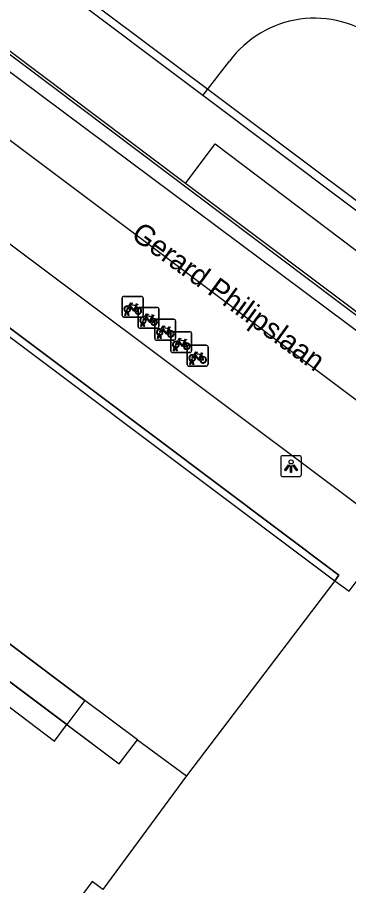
# Model space of a CAD drawing. Extents: x 159718 to 160783, y 383290 to 384030.
# Drawn here: x 160376.1 to 160392.02, y 383782.17 to 383823.87 of the extents above; entities that cross this region are included whole.
import ezdxf

# ---------------------------------------------------------------- set-up
doc = ezdxf.new("R2010")
doc.units = 0
for name, color, linetype in [('IMGEO_Fietsenrek', 7, 'Continuous'), ('IMGEO_Groenvoorziening', 7, 'Continuous'), ('IMGEO_Hek', 7, 'Continuous'), ('IMGEO_Lichtpunt', 7, 'Continuous'), ('IMGEO_Lijnafwatering', 7, 'Continuous'), ('IMGEO_Openbare_ruimte_label', 7, 'Continuous'), ('IMGEO_Pand', 7, 'Continuous'), ('IMGEO_Pand_overbouw', 7, 'Continuous'), ('IMGEO_Pand_vergunning_verleend', 7, 'Continuous'), ('IMGEO_Rijbaan_lokaal_gesloten', 7, 'Continuous'), ('IMGEO_Rijbaan_lokaal_open', 7, 'Continuous'), ('IMGEO_Voetpad_open', 7, 'Continuous')]:
    doc.layers.add(name, color=color, linetype=linetype)

msp = doc.modelspace()

# ---------------------------------------------------------------- linework, layer by layer
at = {"layer": 'IMGEO_Fietsenrek'}
for p, q in [((160381.216, 383810.471), (160382.057, 383810.471)), ((160382.057, 383810.471), (160381.216, 383810.471)), ((160381.141, 383809.546), (160381.141, 383810.387)), ((160381.141, 383810.387), (160381.141, 383809.546)), ((160382.141, 383810.396), (160382.141, 383809.555)), ((160382.141, 383809.555), (160382.141, 383810.396)), ((160381.268, 383809.555), (160381.307, 383809.715)), ((160381.337, 383809.703), (160381.302, 383809.555)), ((160381.379, 383809.727), (160381.378, 383809.731)), ((160381.42, 383809.555), (160381.386, 383809.697)), ((160381.41, 383809.738), (160381.411, 383809.731)), ((160381.418, 383809.701), (160381.453, 383809.555)), ((160381.828, 383810.02), (160381.864, 383809.925)), ((160381.904, 383809.015), (160381.904, 383809.856)), ((160381.904, 383809.856), (160381.904, 383809.015)), ((160381.979, 383809.94), (160382.82, 383809.94)), ((160382.82, 383809.94), (160381.979, 383809.94)), ((160382.904, 383809.865), (160382.904, 383809.024)), ((160382.904, 383809.024), (160382.904, 383809.865)), ((160382.066, 383809.471), (160381.225, 383809.471)), ((160381.225, 383809.471), (160382.066, 383809.471)), ((160381.302, 383809.555), (160381.268, 383809.555)), ((160381.453, 383809.555), (160381.42, 383809.555)), ((160382.591, 383809.489), (160382.627, 383809.394)), ((160382.702, 383808.445), (160382.702, 383809.286)), ((160382.702, 383809.286), (160382.702, 383808.445)), ((160382.777, 383809.37), (160383.618, 383809.37)), ((160383.618, 383809.37), (160382.777, 383809.37)), ((160383.702, 383809.295), (160383.702, 383808.454)), ((160383.702, 383808.454), (160383.702, 383809.295)), ((160382.829, 383808.94), (160381.988, 383808.94)), ((160381.988, 383808.94), (160382.829, 383808.94)), ((160382.031, 383809.024), (160382.07, 383809.184)), ((160382.065, 383809.024), (160382.031, 383809.024)), ((160382.1, 383809.172), (160382.065, 383809.024)), ((160382.142, 383809.196), (160382.141, 383809.2)), ((160382.183, 383809.024), (160382.149, 383809.166)), ((160382.173, 383809.207), (160382.174, 383809.2)), ((160382.181, 383809.17), (160382.216, 383809.024)), ((160382.216, 383809.024), (160382.183, 383809.024)), ((160383.389, 383808.919), (160383.425, 383808.824)), ((160382.829, 383808.454), (160382.868, 383808.614)), ((160382.863, 383808.454), (160382.829, 383808.454)), ((160382.898, 383808.602), (160382.863, 383808.454)), ((160382.94, 383808.626), (160382.939, 383808.63)), ((160382.981, 383808.454), (160382.947, 383808.596)), ((160382.971, 383808.637), (160382.972, 383808.63)), ((160382.979, 383808.6), (160383.014, 383808.454)), ((160383.014, 383808.454), (160382.981, 383808.454)), ((160383.475, 383807.849), (160383.475, 383808.69)), ((160383.475, 383808.69), (160383.475, 383807.849)), ((160383.55, 383808.774), (160384.391, 383808.774)), ((160384.391, 383808.774), (160383.55, 383808.774)), ((160384.475, 383808.699), (160384.475, 383807.858)), ((160384.475, 383807.858), (160384.475, 383808.699)), ((160383.627, 383808.37), (160382.786, 383808.37)), ((160382.786, 383808.37), (160383.627, 383808.37)), ((160383.602, 383807.858), (160383.641, 383808.018)), ((160383.671, 383808.006), (160383.636, 383807.858)), ((160383.713, 383808.03), (160383.712, 383808.034)), ((160383.754, 383807.858), (160383.72, 383808)), ((160383.744, 383808.041), (160383.745, 383808.034)), ((160383.752, 383808.004), (160383.787, 383807.858)), ((160384.162, 383808.323), (160384.198, 383808.228)), ((160384.261, 383807.197), (160384.261, 383808.038)), ((160384.261, 383808.038), (160384.261, 383807.197)), ((160384.336, 383808.122), (160385.177, 383808.122)), ((160385.177, 383808.122), (160384.336, 383808.122)), ((160385.261, 383808.047), (160385.261, 383807.206)), ((160385.261, 383807.206), (160385.261, 383808.047)), ((160384.4, 383807.774), (160383.559, 383807.774)), ((160383.559, 383807.774), (160384.4, 383807.774)), ((160383.636, 383807.858), (160383.602, 383807.858)), ((160383.787, 383807.858), (160383.754, 383807.858)), ((160384.948, 383807.671), (160384.984, 383807.576)), ((160384.388, 383807.206), (160384.427, 383807.366)), ((160384.422, 383807.206), (160384.388, 383807.206)), ((160384.457, 383807.354), (160384.422, 383807.206)), ((160384.499, 383807.378), (160384.498, 383807.382)), ((160384.54, 383807.206), (160384.506, 383807.348)), ((160384.53, 383807.389), (160384.531, 383807.382)), ((160384.538, 383807.352), (160384.573, 383807.206)), ((160384.573, 383807.206), (160384.54, 383807.206)), ((160385.186, 383807.122), (160384.345, 383807.122)), ((160384.345, 383807.122), (160385.186, 383807.122))]:
    msp.add_line(p, q, dxfattribs=at)
for points in [[(160381.454, 383809.997), (160381.549, 383810.161), (160381.635, 383810.147), (160381.637, 383810.138), (160381.581, 383810.127), (160381.554, 383810.082), (160381.81, 383810.041)], [(160381.797, 383810.016), (160381.54, 383810.057), (160381.523, 383810.028), (160381.69, 383809.808), (160381.797, 383810.016)], [(160381.81, 383810.041), (160381.835, 383810.09), (160381.829, 383810.094), (160381.806, 383810.098), (160381.794, 383810.105), (160381.793, 383810.108), (160381.795, 383810.113), (160381.89, 383810.098), (160381.892, 383810.088), (160381.882, 383810.075), (160381.87, 383810.069), (160381.856, 383810.075), (160381.828, 383810.02)], [(160381.475, 383809.945), (160381.423, 383809.855), (160381.383, 383809.83), (160381.384, 383809.877), (160381.439, 383809.971)], [(160381.75, 383809.753), (160381.7, 383809.753), (160381.509, 383810.004), (160381.49, 383809.972)], [(160381.845, 383809.918), (160381.815, 383809.995), (160381.706, 383809.777), (160381.749, 383809.777)], [(160381.779, 383809.777), (160381.899, 383809.776), (160381.855, 383809.89)], [(160381.875, 383809.897), (160381.93, 383809.752), (160381.78, 383809.752)], [(160382.217, 383809.466), (160382.312, 383809.63), (160382.398, 383809.616), (160382.4, 383809.607), (160382.344, 383809.596), (160382.317, 383809.551), (160382.573, 383809.51)], [(160382.238, 383809.414), (160382.186, 383809.324), (160382.146, 383809.299), (160382.147, 383809.346), (160382.202, 383809.44)], [(160382.513, 383809.222), (160382.463, 383809.222), (160382.272, 383809.473), (160382.253, 383809.441)], [(160382.56, 383809.485), (160382.303, 383809.526), (160382.286, 383809.497), (160382.453, 383809.277), (160382.56, 383809.485)], [(160382.608, 383809.387), (160382.578, 383809.464), (160382.469, 383809.246), (160382.512, 383809.246)], [(160382.542, 383809.246), (160382.662, 383809.245), (160382.618, 383809.359)], [(160382.638, 383809.366), (160382.693, 383809.221), (160382.543, 383809.221)], [(160382.573, 383809.51), (160382.598, 383809.559), (160382.592, 383809.563), (160382.569, 383809.567), (160382.557, 383809.574), (160382.556, 383809.577), (160382.558, 383809.582), (160382.653, 383809.567), (160382.655, 383809.557), (160382.645, 383809.544), (160382.633, 383809.538), (160382.619, 383809.544), (160382.591, 383809.489)], [(160383.036, 383808.844), (160382.984, 383808.754), (160382.944, 383808.729), (160382.945, 383808.776), (160383, 383808.87)], [(160383.015, 383808.896), (160383.11, 383809.06), (160383.196, 383809.046), (160383.198, 383809.037), (160383.142, 383809.026), (160383.115, 383808.981), (160383.371, 383808.94)], [(160383.311, 383808.652), (160383.261, 383808.652), (160383.07, 383808.903), (160383.051, 383808.871)], [(160383.358, 383808.915), (160383.101, 383808.956), (160383.084, 383808.927), (160383.251, 383808.707), (160383.358, 383808.915)], [(160383.406, 383808.817), (160383.376, 383808.894), (160383.267, 383808.676), (160383.31, 383808.676)], [(160383.436, 383808.796), (160383.491, 383808.651), (160383.341, 383808.651)], [(160383.371, 383808.94), (160383.396, 383808.989), (160383.39, 383808.993), (160383.367, 383808.997), (160383.355, 383809.004), (160383.354, 383809.007), (160383.356, 383809.012), (160383.451, 383808.997), (160383.453, 383808.987), (160383.443, 383808.974), (160383.431, 383808.968), (160383.417, 383808.974), (160383.389, 383808.919)], [(160383.34, 383808.676), (160383.46, 383808.675), (160383.416, 383808.789)], [(160383.788, 383808.3), (160383.883, 383808.464), (160383.969, 383808.45), (160383.971, 383808.441), (160383.915, 383808.43), (160383.888, 383808.385), (160384.144, 383808.344)], [(160384.144, 383808.344), (160384.169, 383808.393), (160384.163, 383808.397), (160384.14, 383808.401), (160384.128, 383808.408), (160384.127, 383808.411), (160384.129, 383808.416), (160384.224, 383808.401), (160384.226, 383808.391), (160384.216, 383808.378), (160384.204, 383808.372), (160384.19, 383808.378), (160384.162, 383808.323)], [(160383.809, 383808.248), (160383.757, 383808.158), (160383.717, 383808.133), (160383.718, 383808.18), (160383.773, 383808.274)], [(160384.084, 383808.056), (160384.034, 383808.056), (160383.843, 383808.307), (160383.824, 383808.275)], [(160384.131, 383808.319), (160383.874, 383808.36), (160383.857, 383808.331), (160384.024, 383808.111), (160384.131, 383808.319)], [(160384.179, 383808.221), (160384.149, 383808.298), (160384.04, 383808.08), (160384.083, 383808.08)], [(160384.113, 383808.08), (160384.233, 383808.079), (160384.189, 383808.193)], [(160384.209, 383808.2), (160384.264, 383808.055), (160384.114, 383808.055)], [(160384.595, 383807.596), (160384.543, 383807.506), (160384.503, 383807.481), (160384.504, 383807.528), (160384.559, 383807.622)], [(160384.574, 383807.648), (160384.669, 383807.812), (160384.755, 383807.798), (160384.757, 383807.789), (160384.701, 383807.778), (160384.674, 383807.733), (160384.93, 383807.692)], [(160384.87, 383807.404), (160384.82, 383807.404), (160384.629, 383807.655), (160384.61, 383807.623)], [(160384.917, 383807.667), (160384.66, 383807.708), (160384.643, 383807.679), (160384.81, 383807.459), (160384.917, 383807.667)], [(160384.965, 383807.569), (160384.935, 383807.646), (160384.826, 383807.428), (160384.869, 383807.428)], [(160384.995, 383807.548), (160385.05, 383807.403), (160384.9, 383807.403)], [(160384.93, 383807.692), (160384.955, 383807.741), (160384.949, 383807.745), (160384.926, 383807.749), (160384.914, 383807.756), (160384.913, 383807.759), (160384.915, 383807.764), (160385.01, 383807.749), (160385.012, 383807.739), (160385.002, 383807.726), (160384.99, 383807.72), (160384.976, 383807.726), (160384.948, 383807.671)], [(160384.899, 383807.428), (160385.019, 383807.427), (160384.975, 383807.541)]]:
    msp.add_lwpolyline(points, dxfattribs=at)
for centre, radius, start, end in [((160381.219, 383810.393), 0.0779, 92.4484, 184.2845), ((160381.219, 383810.393), 0.0779, 92.4484, 184.2845), ((160382.063, 383810.393), 0.0779, 2.4484, 94.2845), ((160382.063, 383810.393), 0.0779, 2.4484, 94.2845), ((160381.381, 383809.856), 0.159, 62.6766, 242.1369), ((160381.381, 383809.856), 0.129, 63.3192, 238.903), ((160381.361, 383809.727), 0.0499, 12.8025, 158.6934), ((160381.381, 383809.856), 0.159, 253.9967, 271.7867), ((160381.361, 383809.727), 0.0174, 12.8025, 163.4502), ((160381.381, 383809.856), 0.129, 253.415, 269.0204), ((160381.381, 383809.856), 0.129, 283.6043, 43.4302), ((160381.381, 383809.856), 0.159, 283.5766, 46.6042), ((160381.908, 383809.772), 0.159, 113.3408, 178.3217), ((160381.908, 383809.772), 0.159, 187.0065, 105.7708), ((160381.908, 383809.772), 0.129, 113.923, 177.9556), ((160381.908, 383809.772), 0.129, 188.6715, 104.5883), ((160381.982, 383809.862), 0.0779, 92.4484, 184.2845), ((160381.982, 383809.862), 0.0779, 92.4484, 184.2845), ((160382.826, 383809.862), 0.0779, 2.4484, 94.2845), ((160382.826, 383809.862), 0.0779, 2.4484, 94.2845), ((160381.219, 383809.549), 0.0779, 182.4484, 274.2845), ((160381.219, 383809.549), 0.0779, 182.4484, 274.2845), ((160382.144, 383809.325), 0.159, 62.6766, 242.1369), ((160382.144, 383809.325), 0.129, 63.3192, 238.903), ((160382.063, 383809.549), 0.0779, 272.4484, 4.2845), ((160382.063, 383809.549), 0.0779, 272.4484, 4.2845), ((160382.124, 383809.196), 0.0499, 12.8025, 158.6934), ((160382.124, 383809.196), 0.0174, 12.8025, 163.4502), ((160382.144, 383809.325), 0.129, 283.6043, 43.4302), ((160382.144, 383809.325), 0.159, 283.5766, 46.6042), ((160382.671, 383809.241), 0.159, 113.3408, 178.3217), ((160382.671, 383809.241), 0.159, 187.0065, 105.7708), ((160382.671, 383809.241), 0.129, 113.923, 177.9556), ((160382.671, 383809.241), 0.129, 188.6715, 104.5883), ((160382.78, 383809.292), 0.0779, 92.4484, 184.2845), ((160382.78, 383809.292), 0.0779, 92.4484, 184.2845), ((160383.624, 383809.292), 0.0779, 2.4484, 94.2845), ((160383.624, 383809.292), 0.0779, 2.4484, 94.2845), ((160381.982, 383809.018), 0.0779, 182.4484, 274.2845), ((160381.982, 383809.018), 0.0779, 182.4484, 274.2845), ((160382.144, 383809.325), 0.159, 253.9967, 271.7867), ((160382.144, 383809.325), 0.129, 253.415, 269.0204), ((160382.942, 383808.755), 0.159, 62.6766, 242.1369), ((160382.942, 383808.755), 0.129, 63.3192, 238.903), ((160382.826, 383809.018), 0.0779, 272.4484, 4.2845), ((160382.826, 383809.018), 0.0779, 272.4484, 4.2845), ((160382.942, 383808.755), 0.129, 283.6043, 43.4302), ((160382.942, 383808.755), 0.159, 283.5766, 46.6042), ((160383.469, 383808.671), 0.159, 113.3408, 178.3217), ((160383.469, 383808.671), 0.159, 187.0065, 105.7708), ((160383.469, 383808.671), 0.129, 188.6715, 104.5883), ((160382.78, 383808.448), 0.0779, 182.4484, 274.2845), ((160382.78, 383808.448), 0.0779, 182.4484, 274.2845), ((160382.922, 383808.626), 0.0499, 12.8025, 158.6934), ((160382.942, 383808.755), 0.159, 253.9967, 271.7867), ((160382.922, 383808.626), 0.0174, 12.8025, 163.4502), ((160382.942, 383808.755), 0.129, 253.415, 269.0204), ((160383.469, 383808.671), 0.129, 113.923, 177.9556), ((160383.553, 383808.696), 0.0779, 92.4484, 184.2845), ((160383.553, 383808.696), 0.0779, 92.4484, 184.2845), ((160383.624, 383808.448), 0.0779, 272.4484, 4.2845), ((160383.624, 383808.448), 0.0779, 272.4484, 4.2845), ((160384.397, 383808.696), 0.0779, 2.4484, 94.2845), ((160384.397, 383808.696), 0.0779, 2.4484, 94.2845), ((160383.715, 383808.159), 0.159, 62.6766, 242.1369), ((160383.715, 383808.159), 0.129, 63.3192, 238.903), ((160383.695, 383808.03), 0.0499, 12.8025, 158.6934), ((160383.715, 383808.159), 0.159, 253.9967, 271.7867), ((160383.695, 383808.03), 0.0174, 12.8025, 163.4502), ((160383.715, 383808.159), 0.129, 253.415, 269.0204), ((160383.715, 383808.159), 0.129, 283.6043, 43.4302), ((160383.715, 383808.159), 0.159, 283.5766, 46.6042), ((160384.242, 383808.075), 0.159, 113.3408, 178.3217), ((160384.242, 383808.075), 0.159, 187.0065, 105.7708), ((160384.242, 383808.075), 0.129, 113.923, 177.9556), ((160384.242, 383808.075), 0.129, 188.6715, 104.5883), ((160384.339, 383808.044), 0.0779, 92.4484, 184.2845), ((160384.339, 383808.044), 0.0779, 92.4484, 184.2845), ((160385.183, 383808.044), 0.0779, 2.4484, 94.2845), ((160385.183, 383808.044), 0.0779, 2.4484, 94.2845), ((160383.553, 383807.852), 0.0779, 182.4484, 274.2845), ((160383.553, 383807.852), 0.0779, 182.4484, 274.2845), ((160384.501, 383807.507), 0.159, 62.6766, 242.1369), ((160384.501, 383807.507), 0.129, 63.3192, 238.903), ((160384.397, 383807.852), 0.0779, 272.4484, 4.2845), ((160384.397, 383807.852), 0.0779, 272.4484, 4.2845), ((160384.501, 383807.507), 0.129, 283.6043, 43.4302), ((160384.501, 383807.507), 0.159, 283.5766, 46.6042), ((160385.028, 383807.423), 0.159, 113.3408, 178.3217), ((160385.028, 383807.423), 0.159, 187.0065, 105.7708), ((160385.028, 383807.423), 0.129, 188.6715, 104.5883), ((160384.339, 383807.2), 0.0779, 182.4484, 274.2845), ((160384.339, 383807.2), 0.0779, 182.4484, 274.2845), ((160384.481, 383807.378), 0.0499, 12.8025, 158.6934), ((160384.501, 383807.507), 0.159, 253.9967, 271.7867), ((160384.481, 383807.378), 0.0174, 12.8025, 163.4502), ((160384.501, 383807.507), 0.129, 253.415, 269.0204), ((160385.028, 383807.423), 0.129, 113.923, 177.9556), ((160385.183, 383807.2), 0.0779, 272.4484, 4.2845), ((160385.183, 383807.2), 0.0779, 272.4484, 4.2845)]:
    msp.add_arc(centre, radius, start, end, dxfattribs=at)
at = {"layer": 'IMGEO_Groenvoorziening'}
msp.add_lwpolyline([(160378.482, 383789.902), (160371.185, 383795.367)], dxfattribs=at)
at = {"layer": 'IMGEO_Hek'}
msp.add_lwpolyline([(160355.475, 383833.178), (160413.288, 383789.833)], dxfattribs=at)
at = {"layer": 'IMGEO_Lichtpunt'}
for p, q in [((160388.755, 383802.721), (160388.755, 383801.914)), ((160388.755, 383802.721), (160388.755, 383801.914)), ((160389.657, 383802.816), (160388.849, 383802.816)), ((160389.657, 383802.816), (160388.849, 383802.816)), ((160389.751, 383801.914), (160389.751, 383802.721)), ((160389.751, 383801.914), (160389.751, 383802.721)), ((160388.849, 383801.82), (160389.657, 383801.82)), ((160388.849, 383801.82), (160389.657, 383801.82))]:
    msp.add_line(p, q, dxfattribs=at)
for points in [[(160389.129, 383802.385), (160389.168, 383802.357), (160388.98, 383802.095), (160388.942, 383802.122), (160389.129, 383802.385)], [(160389.231, 383802.337), (160389.278, 383802.337), (160389.278, 383802.015), (160389.231, 383802.015), (160389.231, 383802.337)], [(160389.341, 383802.357), (160389.379, 383802.384), (160389.566, 383802.122), (160389.527, 383802.094), (160389.341, 383802.357)]]:
    msp.add_lwpolyline(points, dxfattribs=at)
msp.add_circle((160389.254, 383802.519), 0.0994, dxfattribs=at)
for centre, start, end in [((160388.849, 383802.721), 90, 180), ((160388.849, 383802.721), 90, 180), ((160389.657, 383802.721), 0, 90), ((160389.657, 383802.721), 0, 90), ((160388.849, 383801.914), 180, 270), ((160388.849, 383801.914), 180, 270), ((160389.657, 383801.914), 270, 0), ((160389.657, 383801.914), 270, 360)]:
    msp.add_arc(centre, 0.0946, start, end, dxfattribs=at)
at = {"layer": 'IMGEO_Lijnafwatering'}
for points in [[(160376.408, 383821.57), (160361.296, 383832.926)], [(160391.52, 383810.213), (160376.408, 383821.57)], [(160406.632, 383798.856), (160391.52, 383810.213)]]:
    msp.add_lwpolyline(points, dxfattribs=at)
at = {"layer": 'IMGEO_Pand'}
for points in [[(160356.09, 383823.249), (160391.356, 383796.814)], [(160391.356, 383796.814), (160384.235, 383787.442)], [(160391.356, 383796.814), (160392.037, 383796.305), (160392.565, 383797.01), (160394.271, 383795.733), (160393.761, 383795.022), (160399.232, 383790.901), (160399.761, 383791.604), (160401.469, 383790.317), (160400.962, 383789.622), (160406.351, 383785.577), (160405.964, 383785.06), (160406.289, 383784.318), (160404.985, 383783.761)], [(160372.063, 383796.543), (160379.351, 383791.065)], [(160381.881, 383789.164), (160379.351, 383791.065)], [(160381.881, 383789.164), (160384.235, 383787.442)], [(160384.235, 383787.442), (160380.203, 383781.976)], [(160380.203, 383781.976), (160379.691, 383782.36), (160364.161, 383761.62), (160364.972, 383760.986)]]:
    msp.add_lwpolyline(points, dxfattribs=at)
at = {"layer": 'IMGEO_Pand_overbouw'}
msp.add_lwpolyline([(160422.396, 383781.748), (160424.644, 383785.027), (160435.644, 383800.72), (160421.957, 383811.035), (160417.644, 383805.284), (160410.519, 383795.343), (160406.702, 383798.133), (160363.609, 383830.299), (160362.515, 383835.989), (160368.202, 383844.085), (160372.562, 383846.894), (160377.154, 383853.385), (160374.874, 383855.245), (160372.287, 383855.712), (160369.97, 383855.655), (160367.879, 383854.988), (160365.627, 383854.055), (160356.799, 383842.375), (160350.082, 383847.451), (160346.94, 383843.293), (160349.913, 383841.045), (160343.905, 383833.097), (160327.03, 383845.851), (160322.711, 383834.557)], dxfattribs=at)
for points in [[(160391.356, 383796.814), (160391.541, 383797.087), (160356.307, 383823.539), (160356.09, 383823.249)], [(160351.318, 383812.134), (160350.435, 383810.908), (160380.987, 383788.025), (160381.881, 383789.164), (160379.351, 383791.065), (160372.063, 383796.543), (160370.97, 383797.365), (160353.549, 383810.457)]]:
    msp.add_lwpolyline(points, close=True, dxfattribs=at)
at = {"layer": 'IMGEO_Pand_vergunning_verleend'}
msp.add_lwpolyline([(160362.934, 383837.123), (160385.245, 383866.918), (160402.874, 383853.705), (160400.876, 383851.024), (160415.528, 383840.103), (160431.302, 383824.497), (160412.798, 383799.786), (160362.934, 383837.123)], dxfattribs=at)
at = {"layer": 'IMGEO_Rijbaan_lokaal_gesloten'}
for points in [[(160351.783, 383830.991), (160362.943, 383822.569), (160399.392, 383795.277), (160411.204, 383786.414)], [(160384.176, 383815.896), (160374.384, 383823.264)], [(160403.623, 383801.29), (160384.176, 383815.896)]]:
    msp.add_lwpolyline(points, dxfattribs=at)
at = {"layer": 'IMGEO_Rijbaan_lokaal_open'}
for points in [[(160385.019, 383820.123), (160378.266, 383825.189)], [(160385.019, 383820.123), (160386.301, 383821.771)]]:
    msp.add_lwpolyline(points, dxfattribs=at)
msp.add_arc((160390.372, 383818.784), 5.05, 52.1155, 143.7285, dxfattribs=at)
at = {"layer": 'IMGEO_Voetpad_open'}
for points in [[(160356.09, 383823.249), (160356.307, 383823.539), (160391.541, 383797.087), (160391.356, 383796.814)], [(160414.737, 383800.9), (160412.812, 383799.243), (160385.019, 383820.123)], [(160384.176, 383815.896), (160385.608, 383817.79), (160405.029, 383803.116), (160403.623, 383801.29)], [(160371.185, 383795.367), (160370.619, 383794.608), (160377.888, 383789.108), (160378.482, 383789.902)], [(160379.351, 383791.065), (160378.482, 383789.902)], [(160378.482, 383789.902), (160380.987, 383788.025), (160381.881, 383789.164)]]:
    msp.add_lwpolyline(points, dxfattribs=at)

# ---------------------------------------------------------------- texts
at = {"layer": 'IMGEO_Openbare_ruimte_label'}
msp.add_text('Gerard Philipslaan', height=1, rotation=323.9094, dxfattribs=at).set_placement((160381.514, 383813.304))

doc.saveas('drawing.dxf')
